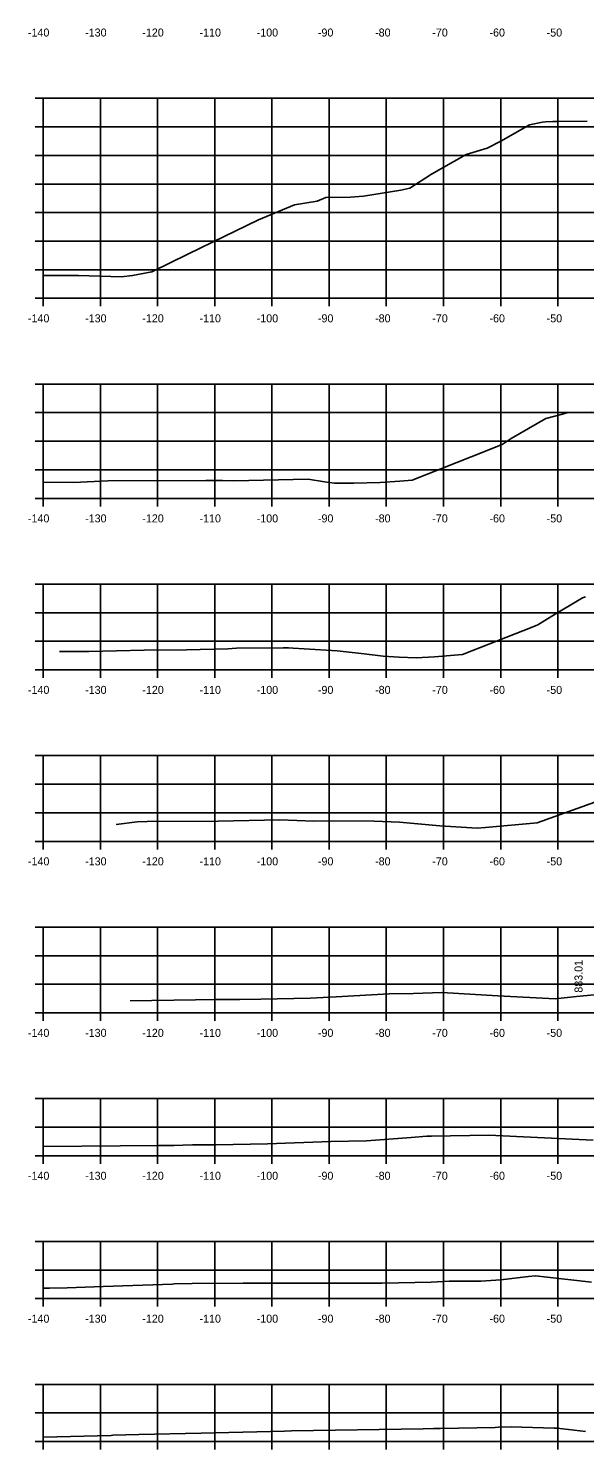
# Model space of a CAD drawing. Extents: x 1098669 to 1198896, y 698679 to 704410.
# Drawn here: x 1111853 to 1111950.2, y 701444.6 to 701693.2 of the extents above; entities that cross this region are included whole.
import ezdxf

# ---------------------------------------------------------------- set-up
doc = ezdxf.new("R2010")
doc.units = 0
for name, color, linetype in [('59', 7, 'Continuous'), ('Proposed Surface', 7, 'Continuous'), ('R_Axis', 7, 'Continuous'), ('R_Axis Annot', 7, 'Continuous'), ('R_Grid', 7, 'Continuous')]:
    doc.layers.add(name, color=color, linetype=linetype)

msp = doc.modelspace()

# ---------------------------------------------------------------- linework, layer by layer
at = {"layer": 'Proposed Surface'}
for points in [[(1111855.55, 701650), (1111858.76, 701650.02), (1111860.24, 701650.04), (1111860.72, 701650.04), (1111861.74, 701650), (1111869.25, 701649.79), (1111871.18, 701650.02), (1111874.54, 701650.66), (1111880.82, 701653.74), (1111885.18, 701655.85), (1111893.2, 701659.76), (1111899.51, 701662.41), (1111903.46, 701663.03), (1111904.98, 701663.66), (1111909.3, 701663.71), (1111911.55, 701663.93), (1111918.07, 701664.93), (1111919.67, 701665.32), (1111923.47, 701667.77), (1111929.51, 701671.2), (1111933.17, 701672.31), (1111935.67, 701673.56), (1111937.22, 701674.45), (1111940.58, 701676.37), (1111942.84, 701676.83), (1111943.38, 701676.92), (1111944.67, 701676.95), (1111944.75, 701676.95), (1111945.64, 701676.97), (1111950.67, 701677.03)], [(1111855.55, 701613.84), (1111860.85, 701613.83), (1111866.86, 701614.09), (1111884.02, 701614.18), (1111886.93, 701614.15), (1111888.88, 701614.13), (1111901.86, 701614.42), (1111904.73, 701613.94), (1111906.5, 701613.69), (1111909.87, 701613.7), (1111914.47, 701613.8), (1111917.9, 701614.06), (1111920.1, 701614.24), (1111930.38, 701618.32), (1111935.83, 701620.48), (1111937.41, 701621.48), (1111943.43, 701625.03), (1111946.34, 701625.78), (1111947.28, 701626.03), (1111947.75, 701626.04), (1111949.05, 701626.08), (1111951.49, 701626.1)], [(1111858.43, 701584.25), (1111863.55, 701584.25), (1111873.21, 701584.46), (1111880.63, 701584.54), (1111887.86, 701584.7), (1111889.34, 701584.82), (1111897.54, 701584.91), (1111898.44, 701584.89), (1111899.28, 701584.85), (1111906.98, 701584.39), (1111911.7, 701583.81), (1111914.98, 701583.45), (1111917.82, 701583.27), (1111920.76, 701583.11), (1111923.97, 701583.33), (1111928.88, 701583.73), (1111941.03, 701588.48), (1111941.77, 701588.77), (1111942.02, 701588.92), (1111944.5, 701590.41), (1111949.87, 701593.63), (1111950.39, 701593.78)], [(1111868.3, 701553.99), (1111872, 701554.47), (1111873.74, 701554.53), (1111886.14, 701554.54), (1111896.96, 701554.79), (1111902.85, 701554.58), (1111905.45, 701554.63), (1111913.41, 701554.57), (1111917.85, 701554.39), (1111923, 701553.95), (1111924.93, 701553.76), (1111930.49, 701553.42), (1111931.46, 701553.34), (1111932.92, 701553.47), (1111941.94, 701554.26), (1111952.02, 701557.87)], [(1111870.79, 701523.13), (1111882.18, 701523.32), (1111885.59, 701523.37), (1111889.95, 701523.36), (1111893.59, 701523.45), (1111902.24, 701523.62), (1111906.8, 701523.85), (1111916.06, 701524.36), (1111920.3, 701524.42), (1111925.27, 701524.58), (1111935.03, 701524.02), (1111945.05, 701523.47), (1111948.8, 701523.87), (1111953.1, 701524.28)], [(1111855.55, 701497.66), (1111875.8, 701497.83), (1111878.46, 701497.84), (1111879.98, 701497.89), (1111881.68, 701497.93), (1111885.82, 701497.93), (1111894.78, 701498.13), (1111905.87, 701498.5), (1111912.08, 701498.65), (1111919.92, 701499.24), (1111922.66, 701499.43), (1111923.47, 701499.45), (1111933.5, 701499.61), (1111951.7, 701498.73)], [(1111855.55, 701472.84), (1111856.67, 701472.86), (1111859.74, 701472.94), (1111866.02, 701473.14), (1111878.15, 701473.59), (1111878.45, 701473.62), (1111881.58, 701473.67), (1111890.52, 701473.73), (1111896.18, 701473.76), (1111896.44, 701473.76), (1111896.54, 701473.76), (1111912.72, 701473.73), (1111913.2, 701473.74), (1111914.8, 701473.75), (1111923.37, 701473.92), (1111926.56, 701474.06), (1111932.09, 701474.09), (1111935.56, 701474.33), (1111940.39, 701474.93), (1111941.63, 701475.02), (1111943.66, 701474.77), (1111951.43, 701473.89)], [(1111855.55, 701446.78), (1111867.43, 701447.11), (1111867.72, 701447.12), (1111872.3, 701447.24), (1111883.19, 701447.51), (1111897.75, 701447.87), (1111898.95, 701447.89), (1111921.97, 701448.28), (1111923.79, 701448.29), (1111924.96, 701448.3), (1111934.58, 701448.46), (1111935.17, 701448.55), (1111937.36, 701448.6), (1111944.9, 701448.38), (1111945.22, 701448.38), (1111945.41, 701448.38), (1111947.42, 701448.14), (1111950.39, 701447.8)]]:
    msp.add_lwpolyline(points, dxfattribs=at)
at = {"layer": 'R_Axis'}
for p, q in [((1111854.15, 701681.03), (1111855.55, 701681.03)), ((1111855.55, 701646.03), (1111855.55, 701681.03)), ((1111854.15, 701676.03), (1111855.55, 701676.03)), ((1111854.15, 701671.03), (1111855.55, 701671.03)), ((1111854.15, 701666.03), (1111855.55, 701666.03)), ((1111854.15, 701661.03), (1111855.55, 701661.03)), ((1111854.15, 701656.03), (1111855.55, 701656.03)), ((1111854.15, 701651.03), (1111855.55, 701651.03)), ((1111854.15, 701646.03), (1111855.55, 701646.03)), ((1111855.55, 701646.03), (1112135.55, 701646.03)), ((1111855.55, 701644.63), (1111855.55, 701646.03)), ((1111865.55, 701644.63), (1111865.55, 701646.03)), ((1111875.55, 701644.63), (1111875.55, 701646.03)), ((1111885.55, 701644.63), (1111885.55, 701646.03)), ((1111895.55, 701644.63), (1111895.55, 701646.03)), ((1111905.55, 701644.63), (1111905.55, 701646.03)), ((1111915.55, 701644.63), (1111915.55, 701646.03)), ((1111925.55, 701644.63), (1111925.55, 701646.03)), ((1111935.55, 701644.63), (1111935.55, 701646.03)), ((1111945.55, 701644.63), (1111945.55, 701646.03)), ((1111854.15, 701631.03), (1111855.55, 701631.03)), ((1111855.55, 701611.03), (1111855.55, 701631.03)), ((1111854.15, 701626.03), (1111855.55, 701626.03)), ((1111854.15, 701621.03), (1111855.55, 701621.03)), ((1111854.15, 701616.03), (1111855.55, 701616.03)), ((1111854.15, 701611.03), (1111855.55, 701611.03)), ((1111855.55, 701611.03), (1112135.55, 701611.03)), ((1111855.55, 701609.63), (1111855.55, 701611.03)), ((1111865.55, 701609.63), (1111865.55, 701611.03)), ((1111875.55, 701609.63), (1111875.55, 701611.03)), ((1111885.55, 701609.63), (1111885.55, 701611.03)), ((1111895.55, 701609.63), (1111895.55, 701611.03)), ((1111905.55, 701609.63), (1111905.55, 701611.03)), ((1111915.55, 701609.63), (1111915.55, 701611.03)), ((1111925.55, 701609.63), (1111925.55, 701611.03)), ((1111935.55, 701609.63), (1111935.55, 701611.03)), ((1111945.55, 701609.63), (1111945.55, 701611.03)), ((1111854.15, 701596.03), (1111855.55, 701596.03)), ((1111855.55, 701581.03), (1111855.55, 701596.03)), ((1111854.15, 701591.03), (1111855.55, 701591.03)), ((1111854.15, 701586.03), (1111855.55, 701586.03)), ((1111854.15, 701581.03), (1111855.55, 701581.03)), ((1111855.55, 701581.03), (1112135.55, 701581.03)), ((1111855.55, 701579.63), (1111855.55, 701581.03)), ((1111865.55, 701579.63), (1111865.55, 701581.03)), ((1111875.55, 701579.63), (1111875.55, 701581.03)), ((1111885.55, 701579.63), (1111885.55, 701581.03)), ((1111895.55, 701579.63), (1111895.55, 701581.03)), ((1111905.55, 701579.63), (1111905.55, 701581.03)), ((1111915.55, 701579.63), (1111915.55, 701581.03)), ((1111925.55, 701579.63), (1111925.55, 701581.03)), ((1111935.55, 701579.63), (1111935.55, 701581.03)), ((1111945.55, 701579.63), (1111945.55, 701581.03)), ((1111854.15, 701566.03), (1111855.55, 701566.03)), ((1111855.55, 701551.03), (1111855.55, 701566.03)), ((1111854.15, 701561.03), (1111855.55, 701561.03)), ((1111854.15, 701556.03), (1111855.55, 701556.03)), ((1111854.15, 701551.03), (1111855.55, 701551.03)), ((1111855.55, 701551.03), (1112135.55, 701551.03)), ((1111855.55, 701549.63), (1111855.55, 701551.03)), ((1111865.55, 701549.63), (1111865.55, 701551.03)), ((1111875.55, 701549.63), (1111875.55, 701551.03)), ((1111885.55, 701549.63), (1111885.55, 701551.03)), ((1111895.55, 701549.63), (1111895.55, 701551.03)), ((1111905.55, 701549.63), (1111905.55, 701551.03)), ((1111915.55, 701549.63), (1111915.55, 701551.03)), ((1111925.55, 701549.63), (1111925.55, 701551.03)), ((1111935.55, 701549.63), (1111935.55, 701551.03)), ((1111945.55, 701549.63), (1111945.55, 701551.03)), ((1111854.15, 701536.03), (1111855.55, 701536.03)), ((1111855.55, 701521.03), (1111855.55, 701536.03)), ((1111854.15, 701531.03), (1111855.55, 701531.03)), ((1111854.15, 701526.03), (1111855.55, 701526.03)), ((1111854.15, 701521.03), (1111855.55, 701521.03)), ((1111855.55, 701521.03), (1112135.55, 701521.03)), ((1111855.55, 701519.63), (1111855.55, 701521.03)), ((1111865.55, 701519.63), (1111865.55, 701521.03)), ((1111875.55, 701519.63), (1111875.55, 701521.03)), ((1111885.55, 701519.63), (1111885.55, 701521.03)), ((1111895.55, 701519.63), (1111895.55, 701521.03)), ((1111905.55, 701519.63), (1111905.55, 701521.03)), ((1111915.55, 701519.63), (1111915.55, 701521.03)), ((1111925.55, 701519.63), (1111925.55, 701521.03)), ((1111935.55, 701519.63), (1111935.55, 701521.03)), ((1111945.55, 701519.63), (1111945.55, 701521.03)), ((1111854.15, 701506.03), (1111855.55, 701506.03)), ((1111855.55, 701496.03), (1111855.55, 701506.03)), ((1111854.15, 701501.03), (1111855.55, 701501.03)), ((1111854.15, 701496.03), (1111855.55, 701496.03)), ((1111855.55, 701496.03), (1112135.55, 701496.03)), ((1111855.55, 701494.63), (1111855.55, 701496.03)), ((1111865.55, 701494.63), (1111865.55, 701496.03)), ((1111875.55, 701494.63), (1111875.55, 701496.03)), ((1111885.55, 701494.63), (1111885.55, 701496.03)), ((1111895.55, 701494.63), (1111895.55, 701496.03)), ((1111905.55, 701494.63), (1111905.55, 701496.03)), ((1111915.55, 701494.63), (1111915.55, 701496.03)), ((1111925.55, 701494.63), (1111925.55, 701496.03)), ((1111935.55, 701494.63), (1111935.55, 701496.03)), ((1111945.55, 701494.63), (1111945.55, 701496.03)), ((1111854.15, 701481.03), (1111855.55, 701481.03)), ((1111855.55, 701471.03), (1111855.55, 701481.03)), ((1111854.15, 701476.03), (1111855.55, 701476.03)), ((1111854.15, 701471.03), (1111855.55, 701471.03)), ((1111855.55, 701471.03), (1112135.55, 701471.03)), ((1111855.55, 701469.63), (1111855.55, 701471.03)), ((1111865.55, 701469.63), (1111865.55, 701471.03)), ((1111875.55, 701469.63), (1111875.55, 701471.03)), ((1111885.55, 701469.63), (1111885.55, 701471.03)), ((1111895.55, 701469.63), (1111895.55, 701471.03)), ((1111905.55, 701469.63), (1111905.55, 701471.03)), ((1111915.55, 701469.63), (1111915.55, 701471.03)), ((1111925.55, 701469.63), (1111925.55, 701471.03)), ((1111935.55, 701469.63), (1111935.55, 701471.03)), ((1111945.55, 701469.63), (1111945.55, 701471.03)), ((1111854.15, 701456.03), (1111855.55, 701456.03)), ((1111855.55, 701446.03), (1111855.55, 701456.03)), ((1111854.15, 701451.03), (1111855.55, 701451.03)), ((1111854.15, 701446.03), (1111855.55, 701446.03)), ((1111855.55, 701446.03), (1112135.55, 701446.03)), ((1111855.55, 701444.63), (1111855.55, 701446.03)), ((1111865.55, 701444.63), (1111865.55, 701446.03)), ((1111875.55, 701444.63), (1111875.55, 701446.03)), ((1111885.55, 701444.63), (1111885.55, 701446.03)), ((1111895.55, 701444.63), (1111895.55, 701446.03)), ((1111905.55, 701444.63), (1111905.55, 701446.03)), ((1111915.55, 701444.63), (1111915.55, 701446.03)), ((1111925.55, 701444.63), (1111925.55, 701446.03)), ((1111935.55, 701444.63), (1111935.55, 701446.03)), ((1111945.55, 701444.63), (1111945.55, 701446.03))]:
    msp.add_line(p, q, dxfattribs=at)
at = {"layer": 'R_Grid'}
for p, q in [((1111855.55, 701681.03), (1112135.55, 701681.03)), ((1111855.55, 701646.03), (1111855.55, 701681.03)), ((1111865.55, 701646.03), (1111865.55, 701681.03)), ((1111875.55, 701646.03), (1111875.55, 701681.03)), ((1111885.55, 701646.03), (1111885.55, 701681.03)), ((1111895.55, 701646.03), (1111895.55, 701681.03)), ((1111905.55, 701646.03), (1111905.55, 701681.03)), ((1111915.55, 701646.03), (1111915.55, 701681.03)), ((1111925.55, 701646.03), (1111925.55, 701681.03)), ((1111935.55, 701646.03), (1111935.55, 701681.03)), ((1111945.55, 701646.03), (1111945.55, 701681.03)), ((1111855.55, 701676.03), (1112135.55, 701676.03)), ((1111855.55, 701671.03), (1112135.55, 701671.03)), ((1111855.55, 701666.03), (1112135.55, 701666.03)), ((1111855.55, 701661.03), (1112135.55, 701661.03)), ((1111855.55, 701656.03), (1112135.55, 701656.03)), ((1111855.55, 701651.03), (1112135.55, 701651.03)), ((1111855.55, 701646.03), (1112135.55, 701646.03)), ((1111855.55, 701631.03), (1112135.55, 701631.03)), ((1111855.55, 701611.03), (1111855.55, 701631.03)), ((1111865.55, 701611.03), (1111865.55, 701631.03)), ((1111875.55, 701611.03), (1111875.55, 701631.03)), ((1111885.55, 701611.03), (1111885.55, 701631.03)), ((1111895.55, 701611.03), (1111895.55, 701631.03)), ((1111905.55, 701611.03), (1111905.55, 701631.03)), ((1111915.55, 701611.03), (1111915.55, 701631.03)), ((1111925.55, 701611.03), (1111925.55, 701631.03)), ((1111935.55, 701611.03), (1111935.55, 701631.03)), ((1111945.55, 701611.03), (1111945.55, 701631.03)), ((1111855.55, 701626.03), (1112135.55, 701626.03)), ((1111855.55, 701621.03), (1112135.55, 701621.03)), ((1111855.55, 701616.03), (1112135.55, 701616.03)), ((1111855.55, 701611.03), (1112135.55, 701611.03)), ((1111855.55, 701596.03), (1112135.55, 701596.03)), ((1111855.55, 701581.03), (1111855.55, 701596.03)), ((1111865.55, 701581.03), (1111865.55, 701596.03)), ((1111875.55, 701581.03), (1111875.55, 701596.03)), ((1111885.55, 701581.03), (1111885.55, 701596.03)), ((1111895.55, 701581.03), (1111895.55, 701596.03)), ((1111905.55, 701581.03), (1111905.55, 701596.03)), ((1111915.55, 701581.03), (1111915.55, 701596.03)), ((1111925.55, 701581.03), (1111925.55, 701596.03)), ((1111935.55, 701581.03), (1111935.55, 701596.03)), ((1111945.55, 701581.03), (1111945.55, 701596.03)), ((1111855.55, 701591.03), (1112135.55, 701591.03)), ((1111855.55, 701586.03), (1112135.55, 701586.03)), ((1111855.55, 701581.03), (1112135.55, 701581.03)), ((1111855.55, 701566.03), (1112135.55, 701566.03)), ((1111855.55, 701551.03), (1111855.55, 701566.03)), ((1111865.55, 701551.03), (1111865.55, 701566.03)), ((1111875.55, 701551.03), (1111875.55, 701566.03)), ((1111885.55, 701551.03), (1111885.55, 701566.03)), ((1111895.55, 701551.03), (1111895.55, 701566.03)), ((1111905.55, 701551.03), (1111905.55, 701566.03)), ((1111915.55, 701551.03), (1111915.55, 701566.03)), ((1111925.55, 701551.03), (1111925.55, 701566.03)), ((1111935.55, 701551.03), (1111935.55, 701566.03)), ((1111945.55, 701551.03), (1111945.55, 701566.03)), ((1111855.55, 701561.03), (1112135.55, 701561.03)), ((1111855.55, 701556.03), (1112135.55, 701556.03)), ((1111855.55, 701551.03), (1112135.55, 701551.03)), ((1111855.55, 701536.03), (1112135.55, 701536.03)), ((1111855.55, 701521.03), (1111855.55, 701536.03)), ((1111865.55, 701521.03), (1111865.55, 701536.03)), ((1111875.55, 701521.03), (1111875.55, 701536.03)), ((1111885.55, 701521.03), (1111885.55, 701536.03)), ((1111895.55, 701521.03), (1111895.55, 701536.03)), ((1111905.55, 701521.03), (1111905.55, 701536.03)), ((1111915.55, 701521.03), (1111915.55, 701536.03)), ((1111925.55, 701521.03), (1111925.55, 701536.03)), ((1111935.55, 701521.03), (1111935.55, 701536.03)), ((1111945.55, 701521.03), (1111945.55, 701536.03)), ((1111855.55, 701531.03), (1112135.55, 701531.03)), ((1111855.55, 701526.03), (1112135.55, 701526.03)), ((1111855.55, 701521.03), (1112135.55, 701521.03)), ((1111855.55, 701506.03), (1112135.55, 701506.03)), ((1111855.55, 701496.03), (1111855.55, 701506.03)), ((1111865.55, 701496.03), (1111865.55, 701506.03)), ((1111875.55, 701496.03), (1111875.55, 701506.03)), ((1111885.55, 701496.03), (1111885.55, 701506.03)), ((1111895.55, 701496.03), (1111895.55, 701506.03)), ((1111905.55, 701496.03), (1111905.55, 701506.03)), ((1111915.55, 701496.03), (1111915.55, 701506.03)), ((1111925.55, 701496.03), (1111925.55, 701506.03)), ((1111935.55, 701496.03), (1111935.55, 701506.03)), ((1111945.55, 701496.03), (1111945.55, 701506.03)), ((1111855.55, 701501.03), (1112135.55, 701501.03)), ((1111855.55, 701496.03), (1112135.55, 701496.03)), ((1111855.55, 701481.03), (1112135.55, 701481.03)), ((1111855.55, 701471.03), (1111855.55, 701481.03)), ((1111865.55, 701471.03), (1111865.55, 701481.03)), ((1111875.55, 701471.03), (1111875.55, 701481.03)), ((1111885.55, 701471.03), (1111885.55, 701481.03)), ((1111895.55, 701471.03), (1111895.55, 701481.03)), ((1111905.55, 701471.03), (1111905.55, 701481.03)), ((1111915.55, 701471.03), (1111915.55, 701481.03)), ((1111925.55, 701471.03), (1111925.55, 701481.03)), ((1111935.55, 701471.03), (1111935.55, 701481.03)), ((1111945.55, 701471.03), (1111945.55, 701481.03)), ((1111855.55, 701476.03), (1112135.55, 701476.03)), ((1111855.55, 701471.03), (1112135.55, 701471.03)), ((1111855.55, 701456.03), (1112135.55, 701456.03)), ((1111855.55, 701446.03), (1111855.55, 701456.03)), ((1111865.55, 701446.03), (1111865.55, 701456.03)), ((1111875.55, 701446.03), (1111875.55, 701456.03)), ((1111885.55, 701446.03), (1111885.55, 701456.03)), ((1111895.55, 701446.03), (1111895.55, 701456.03)), ((1111905.55, 701446.03), (1111905.55, 701456.03)), ((1111915.55, 701446.03), (1111915.55, 701456.03)), ((1111925.55, 701446.03), (1111925.55, 701456.03)), ((1111935.55, 701446.03), (1111935.55, 701456.03)), ((1111945.55, 701446.03), (1111945.55, 701456.03)), ((1111855.55, 701451.03), (1112135.55, 701451.03)), ((1111855.55, 701446.03), (1112135.55, 701446.03))]:
    msp.add_line(p, q, dxfattribs=at)

# ---------------------------------------------------------------- texts
at = {"layer": '59'}
msp.add_text(' 883.01', height=1.4, rotation=90, dxfattribs=at).set_placement((1111949.86, 701524.04))
at = {"layer": 'R_Axis Annot'}
for s, p in [('-140', (1111852.89, 701691.83)), ('-130', (1111862.89, 701691.83)), ('-120', (1111872.89, 701691.83)), ('-110', (1111882.89, 701691.83)), ('-100', (1111892.89, 701691.83)), ('-90', (1111903.59, 701691.83)), ('-80', (1111913.59, 701691.83)), ('-70', (1111923.59, 701691.83)), ('-60', (1111933.59, 701691.83)), ('-50', (1111943.59, 701691.83)), ('-140', (1111852.89, 701641.83)), ('-130', (1111862.89, 701641.83)), ('-120', (1111872.89, 701641.83)), ('-110', (1111882.89, 701641.83)), ('-100', (1111892.89, 701641.83)), ('-90', (1111903.59, 701641.83)), ('-80', (1111913.59, 701641.83)), ('-70', (1111923.59, 701641.83)), ('-60', (1111933.59, 701641.83)), ('-50', (1111943.59, 701641.83)), ('-140', (1111852.89, 701606.83)), ('-130', (1111862.89, 701606.83)), ('-120', (1111872.89, 701606.83)), ('-110', (1111882.89, 701606.83)), ('-100', (1111892.89, 701606.83)), ('-90', (1111903.59, 701606.83)), ('-80', (1111913.59, 701606.83)), ('-70', (1111923.59, 701606.83)), ('-60', (1111933.59, 701606.83)), ('-50', (1111943.59, 701606.83)), ('-140', (1111852.89, 701576.83)), ('-130', (1111862.89, 701576.83)), ('-120', (1111872.89, 701576.83)), ('-110', (1111882.89, 701576.83)), ('-100', (1111892.89, 701576.83)), ('-90', (1111903.59, 701576.83)), ('-80', (1111913.59, 701576.83)), ('-70', (1111923.59, 701576.83)), ('-60', (1111933.59, 701576.83)), ('-50', (1111943.59, 701576.83)), ('-140', (1111852.89, 701546.83)), ('-130', (1111862.89, 701546.83)), ('-120', (1111872.89, 701546.83)), ('-110', (1111882.89, 701546.83)), ('-100', (1111892.89, 701546.83)), ('-90', (1111903.59, 701546.83)), ('-80', (1111913.59, 701546.83)), ('-70', (1111923.59, 701546.83)), ('-60', (1111933.59, 701546.83)), ('-50', (1111943.59, 701546.83)), ('-140', (1111852.89, 701516.83)), ('-130', (1111862.89, 701516.83)), ('-120', (1111872.89, 701516.83)), ('-110', (1111882.89, 701516.83)), ('-100', (1111892.89, 701516.83)), ('-90', (1111903.59, 701516.83)), ('-80', (1111913.59, 701516.83)), ('-70', (1111923.59, 701516.83)), ('-60', (1111933.59, 701516.83)), ('-50', (1111943.59, 701516.83)), ('-140', (1111852.89, 701491.83)), ('-130', (1111862.89, 701491.83)), ('-120', (1111872.89, 701491.83)), ('-110', (1111882.89, 701491.83)), ('-100', (1111892.89, 701491.83)), ('-90', (1111903.59, 701491.83)), ('-80', (1111913.59, 701491.83)), ('-70', (1111923.59, 701491.83)), ('-60', (1111933.59, 701491.83)), ('-50', (1111943.59, 701491.83)), ('-140', (1111852.89, 701466.83)), ('-130', (1111862.89, 701466.83)), ('-120', (1111872.89, 701466.83)), ('-110', (1111882.89, 701466.83)), ('-100', (1111892.89, 701466.83)), ('-90', (1111903.59, 701466.83)), ('-80', (1111913.59, 701466.83)), ('-70', (1111923.59, 701466.83)), ('-60', (1111933.59, 701466.83)), ('-50', (1111943.59, 701466.83))]:
    msp.add_text(s, height=1.4, dxfattribs=at).set_placement(p)

doc.saveas('drawing.dxf')
